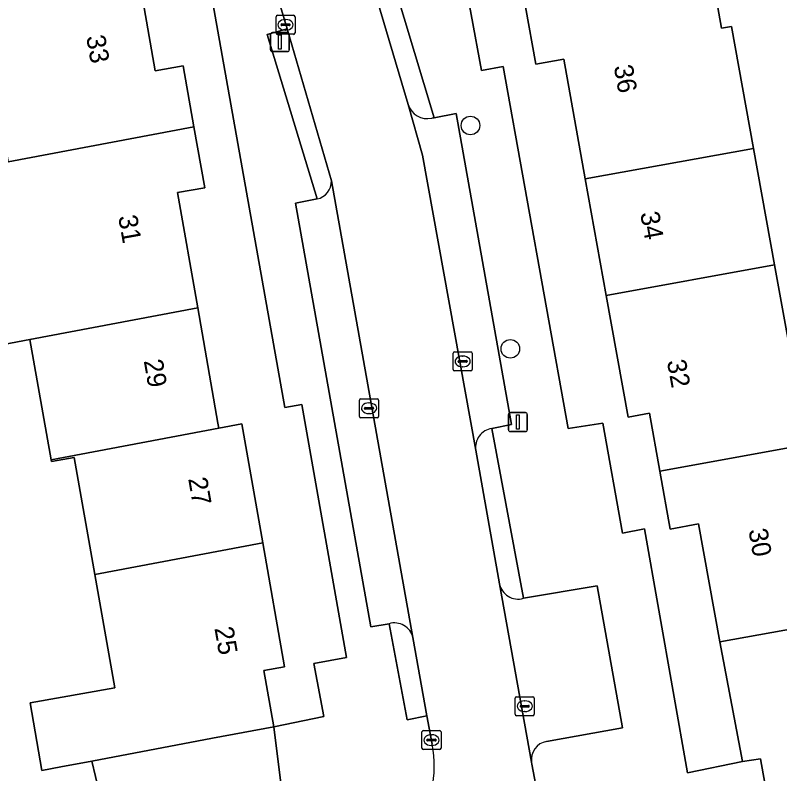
# Model space of a CAD drawing. Extents: x 157793 to 159380, y 380877 to 382313.
# Drawn here: x 158916.24 to 158956.44, y 381638.77 to 381678.63 of the extents above; entities that cross this region are included whole.
import ezdxf

# ---------------------------------------------------------------- set-up
doc = ezdxf.new("R2010")
doc.units = 0
for name, color, linetype in [('IMGEO_Boom', 7, 'Continuous'), ('IMGEO_Erf', 7, 'Continuous'), ('IMGEO_Kolk', 7, 'Continuous'), ('IMGEO_Lichtmast', 7, 'Continuous'), ('IMGEO_Pand', 7, 'Continuous'), ('IMGEO_Pand_nummerreeks', 7, 'Continuous'), ('IMGEO_Parkeervlak_open', 7, 'Continuous'), ('IMGEO_Rijbaan_lokaal_open', 7, 'Continuous'), ('IMGEO_Voetpad_open', 7, 'Continuous')]:
    doc.layers.add(name, color=color, linetype=linetype)

msp = doc.modelspace()

# ---------------------------------------------------------------- linework, layer by layer
at = {"layer": 'IMGEO_Boom'}
for centre in [(158940.176, 381672.84), (158942.272, 381661.099)]:
    msp.add_circle(centre, 0.489, dxfattribs=at)
at = {"layer": 'IMGEO_Erf'}
for points in [[(158939.713, 381717.163), (158942.798, 381711.375), (158940.443, 381710.119), (158943.542, 381704.31), (158943.135, 381704.093), (158944.55, 381701.441), (158947.342, 381696.205), (158947.865, 381696.299), (158948.985, 381690.084), (158950.145, 381683.652), (158952.283, 381684.038), (158952.861, 381680.834), (158953.38, 381677.954), (158953.903, 381678.048), (158955.06, 381671.631), (158956.164, 381665.506), (158957.276, 381659.339)], [(158920.657, 381637.815), (158920.277, 381639.433), (158918.648, 381639.126), (158917.647, 381638.937), (158917.021, 381642.498), (158921.471, 381643.28), (158920.425, 381649.233), (158919.342, 381655.396), (158918.14, 381655.185), (158918.127, 381655.261), (158917.015, 381661.587), (158913.299, 381660.886)]]:
    msp.add_lwpolyline(points, dxfattribs=at)
msp.add_lwpolyline([(158924.881, 381689.125), (158920.211, 381688.371), (158920.281, 381687.97), (158921.415, 381688.169), (158922.509, 381681.94), (158923.604, 381675.71), (158925.077, 381675.968), (158925.64, 381672.765), (158926.203, 381669.559), (158924.773, 381669.308), (158925.837, 381663.252), (158926.529, 381659.312), (158926.901, 381657.197), (158926.948, 381656.928), (158928.156, 381657.156), (158929.255, 381650.899), (158930.398, 381644.392), (158929.31, 381644.201), (158929.831, 381641.237), (158932.471, 381641.774), (158931.938, 381644.558), (158933.664, 381644.875), (158931.304, 381658.177), (158930.415, 381658.024)], close=True, dxfattribs=at)
at = {"layer": 'IMGEO_Kolk'}
for p, q in [((158929.953, 381677.704), (158929.953, 381678.556)), ((158930.028, 381678.63), (158930.88, 381678.63)), ((158930.441, 381678.41), (158930.466, 381678.41)), ((158930.954, 381678.556), (158930.954, 381677.704)), ((158930.212, 381678.124), (158930.212, 381678.136)), ((158930.65, 381678.087), (158930.252, 381678.087)), ((158930.255, 381678.173), (158930.653, 381678.173)), ((158930.696, 381678.136), (158930.696, 381678.124)), ((158930.88, 381677.63), (158930.028, 381677.63)), ((158930.464, 381677.85), (158930.439, 381677.85)), ((158939.267, 381660.011), (158939.267, 381660.863)), ((158939.342, 381660.937), (158940.194, 381660.937)), ((158939.755, 381660.717), (158939.78, 381660.717)), ((158940.268, 381660.863), (158940.268, 381660.011)), ((158939.526, 381660.431), (158939.526, 381660.443)), ((158939.964, 381660.394), (158939.566, 381660.394)), ((158939.569, 381660.48), (158939.967, 381660.48)), ((158940.01, 381660.443), (158940.01, 381660.431)), ((158940.194, 381659.937), (158939.342, 381659.937)), ((158939.778, 381660.157), (158939.753, 381660.157)), ((158934.343, 381657.55), (158934.343, 381658.402)), ((158934.418, 381658.476), (158935.27, 381658.476)), ((158935.344, 381658.402), (158935.344, 381657.55)), ((158934.602, 381657.97), (158934.602, 381657.982)), ((158935.04, 381657.933), (158934.642, 381657.933)), ((158934.645, 381658.019), (158935.043, 381658.019)), ((158934.831, 381658.256), (158934.856, 381658.256)), ((158935.086, 381657.982), (158935.086, 381657.97)), ((158934.854, 381657.696), (158934.829, 381657.696)), ((158935.27, 381657.476), (158934.418, 381657.476)), ((158942.529, 381641.89), (158942.529, 381642.742)), ((158942.604, 381642.816), (158943.456, 381642.816)), ((158943.53, 381642.742), (158943.53, 381641.89)), ((158942.788, 381642.31), (158942.788, 381642.322)), ((158943.226, 381642.273), (158942.828, 381642.273)), ((158942.831, 381642.359), (158943.229, 381642.359)), ((158943.017, 381642.596), (158943.042, 381642.596)), ((158943.272, 381642.322), (158943.272, 381642.31)), ((158943.04, 381642.036), (158943.015, 381642.036)), ((158943.456, 381641.816), (158942.604, 381641.816)), ((158937.702, 381641.034), (158938.554, 381641.034)), ((158937.627, 381640.108), (158937.627, 381640.96)), ((158938.115, 381640.814), (158938.14, 381640.814)), ((158938.628, 381640.96), (158938.628, 381640.108)), ((158937.886, 381640.528), (158937.886, 381640.54)), ((158938.324, 381640.491), (158937.926, 381640.491)), ((158937.929, 381640.577), (158938.327, 381640.577)), ((158938.138, 381640.254), (158938.113, 381640.254)), ((158938.37, 381640.54), (158938.37, 381640.528)), ((158938.554, 381640.034), (158937.702, 381640.034))]:
    msp.add_line(p, q, dxfattribs=at)
for points in [[(158929.953, 381677.704), (158929.953, 381678.556)], [(158930.028, 381678.63), (158930.88, 381678.63)], [(158930.954, 381678.556), (158930.954, 381677.704)], [(158930.88, 381677.63), (158930.028, 381677.63)], [(158939.267, 381660.011), (158939.267, 381660.863)], [(158939.342, 381660.937), (158940.194, 381660.937)], [(158940.268, 381660.863), (158940.268, 381660.011)], [(158940.194, 381659.937), (158939.342, 381659.937)], [(158934.343, 381657.55), (158934.343, 381658.402)], [(158934.418, 381658.476), (158935.27, 381658.476)], [(158935.344, 381658.402), (158935.344, 381657.55)], [(158935.27, 381657.476), (158934.418, 381657.476)], [(158942.529, 381641.89), (158942.529, 381642.742)], [(158942.604, 381642.816), (158943.456, 381642.816)], [(158943.53, 381642.742), (158943.53, 381641.89)], [(158943.456, 381641.816), (158942.604, 381641.816)], [(158937.702, 381641.034), (158938.554, 381641.034)], [(158937.627, 381640.108), (158937.627, 381640.96)], [(158938.628, 381640.96), (158938.628, 381640.108)], [(158938.554, 381640.034), (158937.702, 381640.034)]]:
    msp.add_lwpolyline(points, dxfattribs=at)
for centre, radius, start, end in [((158930.03, 381678.554), 0.0765, 91.552, 178.448), ((158930.03, 381678.554), 0.0765, 91.552, 178.448), ((158930.878, 381678.554), 0.0765, 1.552, 88.448), ((158930.878, 381678.554), 0.0765, 1.552, 88.448), ((158930.252, 381678.133), 0.0403, 85.8775, 175.7526), ((158930.249, 381678.123), 0.0366, 178.938, 274.7102), ((158930.653, 381678.13), 0.043, 264.8664, 352.4533), ((158930.657, 381678.135), 0.0386, 1.7309, 96.639), ((158930.03, 381677.706), 0.0765, 181.552, 268.448), ((158930.03, 381677.706), 0.0765, 181.552, 268.448), ((158930.878, 381677.706), 0.0765, 271.552, 358.448), ((158930.878, 381677.706), 0.0765, 271.552, 358.448), ((158939.344, 381660.861), 0.0765, 91.552, 178.448), ((158939.344, 381660.861), 0.0765, 91.552, 178.448), ((158940.192, 381660.861), 0.0765, 1.552, 88.448), ((158940.192, 381660.861), 0.0765, 1.552, 88.448), ((158939.566, 381660.44), 0.0403, 85.8775, 175.7526), ((158939.563, 381660.43), 0.0366, 178.938, 274.7102), ((158939.967, 381660.437), 0.043, 264.8664, 352.4533), ((158939.971, 381660.442), 0.0386, 1.7309, 96.639), ((158939.344, 381660.013), 0.0765, 181.552, 268.448), ((158939.344, 381660.013), 0.0765, 181.552, 268.448), ((158940.192, 381660.013), 0.0765, 271.552, 358.448), ((158940.192, 381660.013), 0.0765, 271.552, 358.448), ((158934.42, 381658.4), 0.0765, 91.552, 178.448), ((158934.42, 381658.4), 0.0765, 91.552, 178.448), ((158935.268, 381658.4), 0.0765, 1.552, 88.448), ((158935.268, 381658.4), 0.0765, 1.552, 88.448), ((158934.642, 381657.979), 0.0403, 85.8775, 175.7526), ((158934.639, 381657.969), 0.0366, 178.938, 274.7102), ((158935.043, 381657.976), 0.043, 264.8664, 352.4533), ((158935.047, 381657.981), 0.0386, 1.7309, 96.639), ((158934.42, 381657.552), 0.0765, 181.552, 268.448), ((158934.42, 381657.552), 0.0765, 181.552, 268.448), ((158935.268, 381657.552), 0.0765, 271.552, 358.448), ((158935.268, 381657.552), 0.0765, 271.552, 358.448), ((158942.606, 381642.74), 0.0765, 91.552, 178.448), ((158942.606, 381642.74), 0.0765, 91.552, 178.448), ((158943.454, 381642.74), 0.0765, 1.552, 88.448), ((158943.454, 381642.74), 0.0765, 1.552, 88.448), ((158942.828, 381642.319), 0.0403, 85.8775, 175.7526), ((158942.825, 381642.309), 0.0366, 178.938, 274.7102), ((158943.229, 381642.316), 0.043, 264.8664, 352.4533), ((158943.233, 381642.321), 0.0386, 1.7309, 96.639), ((158942.606, 381641.892), 0.0765, 181.552, 268.448), ((158942.606, 381641.892), 0.0765, 181.552, 268.448), ((158943.454, 381641.892), 0.0765, 271.552, 358.448), ((158943.454, 381641.892), 0.0765, 271.552, 358.448), ((158937.704, 381640.958), 0.0765, 91.552, 178.448), ((158937.704, 381640.958), 0.0765, 91.552, 178.448), ((158938.552, 381640.958), 0.0765, 1.552, 88.448), ((158938.552, 381640.958), 0.0765, 1.552, 88.448), ((158937.926, 381640.537), 0.0403, 85.8775, 175.7526), ((158937.923, 381640.527), 0.0366, 178.938, 274.7102), ((158938.327, 381640.534), 0.043, 264.8664, 352.4533), ((158938.331, 381640.539), 0.0386, 1.7309, 96.639), ((158937.704, 381640.11), 0.0765, 181.552, 268.448), ((158937.704, 381640.11), 0.0765, 181.552, 268.448), ((158938.552, 381640.11), 0.0765, 271.552, 358.448), ((158938.552, 381640.11), 0.0765, 271.552, 358.448)]:
    msp.add_arc(centre, radius, start, end, dxfattribs=at)
for centre, major_axis, ratio, start_param, end_param in [((158930.44, 381678.13), (-0.387, 0.002), 0.722429, 4.712389, 7.853982), ((158930.465, 381678.13), (-0.39, 0.002), 0.717154, 1.570796, 4.712389), ((158939.754, 381660.437), (-0.387, 0.002), 0.722429, 4.712389, 7.853982), ((158939.779, 381660.437), (-0.39, 0.002), 0.717154, 1.570796, 4.712389), ((158934.83, 381657.976), (-0.387, 0.002), 0.722429, 4.712389, 7.853982), ((158934.855, 381657.976), (-0.39, 0.002), 0.717154, 1.570796, 4.712389), ((158943.016, 381642.316), (-0.387, 0.002), 0.722429, 4.712389, 7.853982), ((158943.041, 381642.316), (-0.39, 0.002), 0.717154, 1.570796, 4.712389), ((158938.114, 381640.534), (-0.387, 0.002), 0.722429, 4.712389, 7.853982), ((158938.139, 381640.534), (-0.39, 0.002), 0.717154, 1.570796, 4.712389)]:
    msp.add_ellipse(centre, major_axis=major_axis, ratio=ratio, start_param=start_param, end_param=end_param, dxfattribs=at)
at = {"layer": 'IMGEO_Lichtmast'}
for p, q in [((158929.66, 381676.822), (158929.66, 381677.622)), ((158929.66, 381677.622), (158929.66, 381676.822)), ((158929.76, 381677.722), (158930.55, 381677.722)), ((158930.55, 381677.722), (158929.76, 381677.722)), ((158930.65, 381677.622), (158930.65, 381676.822)), ((158930.65, 381676.822), (158930.65, 381677.622)), ((158930.55, 381676.722), (158929.76, 381676.722)), ((158929.76, 381676.722), (158930.55, 381676.722)), ((158942.174, 381656.848), (158942.174, 381657.648)), ((158942.174, 381657.648), (158942.174, 381656.848)), ((158942.274, 381657.748), (158943.064, 381657.748)), ((158943.064, 381657.748), (158942.274, 381657.748)), ((158943.164, 381657.648), (158943.164, 381656.848)), ((158943.164, 381656.848), (158943.164, 381657.648)), ((158943.064, 381656.748), (158942.274, 381656.748)), ((158942.274, 381656.748), (158943.064, 381656.748))]:
    msp.add_line(p, q, dxfattribs=at)
for points in [[(158930.08, 381677.597), (158930.23, 381677.597), (158930.23, 381676.847), (158930.08, 381676.847), (158930.08, 381677.597)], [(158942.594, 381657.623), (158942.744, 381657.623), (158942.744, 381656.873), (158942.594, 381656.873), (158942.594, 381657.623)]]:
    msp.add_lwpolyline(points, dxfattribs=at)
for centre, start, end in [((158929.76, 381677.622), 90, 180), ((158929.76, 381677.622), 90, 180), ((158930.55, 381677.622), 0, 90), ((158930.55, 381677.622), 360, 90), ((158929.76, 381676.822), 180, 270), ((158929.76, 381676.822), 180, 270), ((158930.55, 381676.822), 270, 0), ((158930.55, 381676.822), 270, 0), ((158942.274, 381657.648), 90, 180), ((158942.274, 381657.648), 90, 180), ((158943.064, 381657.648), 0, 90), ((158943.064, 381657.648), 360, 90), ((158942.274, 381656.848), 180, 270), ((158942.274, 381656.848), 180, 270), ((158943.064, 381656.848), 270, 0), ((158943.064, 381656.848), 270, 0)]:
    msp.add_arc(centre, 0.1, start, end, dxfattribs=at)
at = {"layer": 'IMGEO_Pand'}
for points in [[(158915.868, 381670.92), (158925.64, 381672.765), (158925.077, 381675.968), (158923.604, 381675.71), (158922.509, 381681.94), (158913.663, 381680.27), (158914.785, 381673.88), (158915.331, 381673.976)], [(158943.066, 381679.068), (158943.622, 381676.059), (158945.079, 381676.322), (158946.212, 381670.036), (158955.06, 381671.631), (158953.903, 381678.048), (158953.38, 381677.954), (158952.861, 381680.834)], [(158925.64, 381672.765), (158915.868, 381670.92), (158911.315, 381670.06), (158910.96, 381669.993), (158911.337, 381667.707), (158911.417, 381667.224), (158912.165, 381667.347), (158912.222, 381667.018), (158912.29, 381666.633), (158913.299, 381660.886), (158917.015, 381661.587), (158925.837, 381663.252), (158924.773, 381669.308), (158926.203, 381669.559)], [(158946.212, 381670.036), (158947.317, 381663.911), (158956.164, 381665.506), (158955.06, 381671.631)], [(158950.134, 381654.674), (158959.884, 381656.431), (158959.294, 381659.703), (158957.276, 381659.339), (158956.164, 381665.506), (158947.317, 381663.911), (158948.47, 381657.513), (158949.586, 381657.714)], [(158925.837, 381663.252), (158917.015, 381661.587), (158918.127, 381655.261), (158926.948, 381656.928), (158926.901, 381657.197), (158926.529, 381659.312)], [(158928.156, 381657.156), (158926.948, 381656.928), (158918.127, 381655.261), (158918.14, 381655.185), (158919.342, 381655.396), (158920.425, 381649.233), (158929.255, 381650.899)], [(158960.908, 381653.209), (158964.845, 381653.918), (158964.789, 381654.227), (158964.25, 381657.218), (158959.884, 381656.431), (158950.134, 381654.674), (158950.684, 381651.626), (158952.169, 381651.894), (158953.287, 381645.691), (158961.981, 381647.262)], [(158929.255, 381650.899), (158920.425, 381649.233), (158921.471, 381643.28), (158917.021, 381642.498), (158917.647, 381638.937), (158918.648, 381639.126), (158920.277, 381639.433), (158926.612, 381640.629), (158929.831, 381641.237), (158929.31, 381644.201), (158930.398, 381644.392)], [(158954.479, 381639.407), (158955.421, 381639.547), (158955.969, 381636.509), (158968.329, 381638.652), (158967.936, 381640.838), (158967.725, 381642.006), (158963.079, 381641.169), (158961.981, 381647.262), (158953.287, 381645.691)]]:
    msp.add_lwpolyline(points, close=True, dxfattribs=at)
at = {"layer": 'IMGEO_Parkeervlak_open'}
for points in [[(158936.899, 381673.945), (158937.654, 381671.271), (158940.458, 381655.767)], [(158941.3, 381656.915), (158942.337, 381657.12), (158939.425, 381673.473), (158938.266, 381673.239), (158938.141, 381673.225)], [(158937.148, 381645.923), (158932.868, 381669.934)], [(158932.112, 381668.977), (158930.972, 381668.757), (158934.936, 381646.481), (158935.897, 381646.65)], [(158941.699, 381648.753), (158943.384, 381639.371)], [(158944.182, 381640.469), (158948.164, 381641.172), (158946.831, 381648.637), (158942.959, 381647.988)]]:
    msp.add_lwpolyline(points, dxfattribs=at)
for centre, radius, start, end in [((158937.914, 381674.264), 1.064, 197.4577, 282.3397), ((158931.914, 381669.91), 0.954, 281.9548, 1.43), ((158941.451, 381655.921), 1.005, 98.665, 188.8186), ((158942.677, 381648.944), 0.997, 191.0454, 286.4272), ((158936.186, 381645.707), 0.986, 12.6323, 107.0429), ((158944.362, 381639.499), 0.986, 100.5105, 187.472)]:
    msp.add_arc(centre, radius, start, end, dxfattribs=at)
at = {"layer": 'IMGEO_Rijbaan_lokaal_open'}
for points in [[(158937.654, 381671.271), (158936.899, 381673.945), (158934.627, 381681.632), (158931.766, 381691.219), (158930.434, 381695.714), (158925.631, 381694.292), (158925.957, 381693.357), (158927.262, 381688.906), (158930.533, 381677.923), (158932.868, 381669.934), (158937.148, 381645.923), (158937.881, 381641.812), (158938.158, 381640.316)], [(158943.739, 381637.525), (158943.403, 381639.267), (158943.384, 381639.371), (158941.699, 381648.753), (158940.458, 381655.767), (158937.654, 381671.271)]]:
    msp.add_lwpolyline(points, dxfattribs=at)
msp.add_arc((158932.126, 381639.148), 6.144, 283.0725, 10.9637, dxfattribs=at)
at = {"layer": 'IMGEO_Voetpad_open'}
for points in [[(158936.035, 381691.609), (158933.347, 381696.577), (158931.485, 381696.025), (158932.818, 381691.544), (158931.766, 381691.219), (158934.627, 381681.632), (158935.659, 381681.939), (158938.266, 381673.239), (158939.425, 381673.473), (158942.337, 381657.12), (158941.3, 381656.915), (158942.959, 381647.988), (158946.831, 381648.637), (158948.164, 381641.172), (158944.182, 381640.469)], [(158943.384, 381639.371), (158943.403, 381639.267), (158943.739, 381637.525), (158944.845, 381637.381), (158964.589, 381635.012), (158970.001, 381636.014), (158969.115, 381641.049), (158967.936, 381640.838), (158968.329, 381638.652), (158955.969, 381636.509), (158955.421, 381639.547), (158954.479, 381639.407), (158951.588, 381638.82), (158949.325, 381651.645), (158948.17, 381651.416), (158947.13, 381657.198), (158945.318, 381656.906), (158941.893, 381675.941), (158940.759, 381675.726), (158939.663, 381681.626), (158937.663, 381681.283), (158936.035, 381691.609)], [(158935.897, 381646.65), (158934.936, 381646.481), (158930.972, 381668.757), (158932.112, 381668.977), (158929.486, 381677.618), (158930.533, 381677.923), (158927.262, 381688.906), (158926.222, 381688.578), (158926.007, 381689.307), (158924.881, 381689.125), (158930.415, 381658.024), (158931.304, 381658.177), (158933.664, 381644.875), (158931.938, 381644.558), (158932.471, 381641.774), (158929.831, 381641.237), (158930.302, 381637.571), (158931.206, 381633.669)], [(158938.141, 381673.225), (158938.266, 381673.239), (158935.659, 381681.939), (158934.627, 381681.632), (158936.899, 381673.945)], [(158939.663, 381681.626), (158940.759, 381675.726), (158941.893, 381675.941), (158945.318, 381656.906), (158947.13, 381657.198), (158948.17, 381651.416), (158949.325, 381651.645), (158951.588, 381638.82), (158954.479, 381639.407), (158953.287, 381645.691), (158952.169, 381651.894), (158950.684, 381651.626), (158950.134, 381654.674), (158949.586, 381657.714), (158948.47, 381657.513), (158947.317, 381663.911), (158946.212, 381670.036), (158945.079, 381676.322), (158943.622, 381676.059), (158943.066, 381679.068)], [(158932.868, 381669.934), (158930.533, 381677.923), (158929.486, 381677.618), (158932.112, 381668.977)], [(158942.959, 381647.988), (158941.3, 381656.915)], [(158940.458, 381655.767), (158941.699, 381648.753)], [(158935.897, 381646.65), (158936.844, 381641.599), (158937.881, 381641.812), (158937.148, 381645.923)], [(158938.158, 381640.316), (158937.881, 381641.812), (158936.844, 381641.599), (158935.897, 381646.65)], [(158930.302, 381637.571), (158929.831, 381641.237), (158926.612, 381640.629), (158920.277, 381639.433), (158920.657, 381637.815), (158912.639, 381635.93), (158910.513, 381635.431), (158907.69, 381634.767), (158908.032, 381632.615), (158901.672, 381631.534), (158901.954, 381630.456), (158886.186, 381627.63), (158883.513, 381623.717), (158884.083, 381620.484), (158883.28, 381620.35), (158887.101, 381598.6), (158886.149, 381598.406), (158883.773, 381598.021), (158884.273, 381595.409), (158886.87, 381595.759), (158887.575, 381595.876), (158892.626, 381567.29)]]:
    msp.add_lwpolyline(points, dxfattribs=at)
for centre, radius, start, end in [((158937.914, 381674.264), 1.064, 197.4577, 282.3397), ((158931.914, 381669.91), 0.954, 281.9548, 1.43), ((158941.451, 381655.921), 1.005, 98.665, 188.8186), ((158942.677, 381648.944), 0.997, 191.0454, 286.4272), ((158936.186, 381645.707), 0.986, 12.6323, 107.0429), ((158932.126, 381639.148), 6.144, 283.0725, 10.9637), ((158944.362, 381639.499), 0.986, 100.5105, 187.472)]:
    msp.add_arc(centre, radius, start, end, dxfattribs=at)

# ---------------------------------------------------------------- texts
at = {"layer": 'IMGEO_Pand_nummerreeks'}
for s, rotation, p in [('33', 280.0965, (158919.967, 381677.507)), ('36', 280.2182, (158947.707, 381675.945)), ('31', 280.0953, (158921.651, 381668.052)), ('34', 280.2266, (158949.097, 381668.234)), ('29', 279.9635, (158922.995, 381660.471)), ('32', 280.2171, (158950.501, 381660.455)), ('27', 279.9635, (158925.331, 381654.274)), ('30', 280.2156, (158954.787, 381651.573)), ('25', 279.964, (158926.711, 381646.417))]:
    msp.add_text(s, height=1, rotation=rotation, dxfattribs=at).set_placement(p)

doc.saveas('drawing.dxf')
